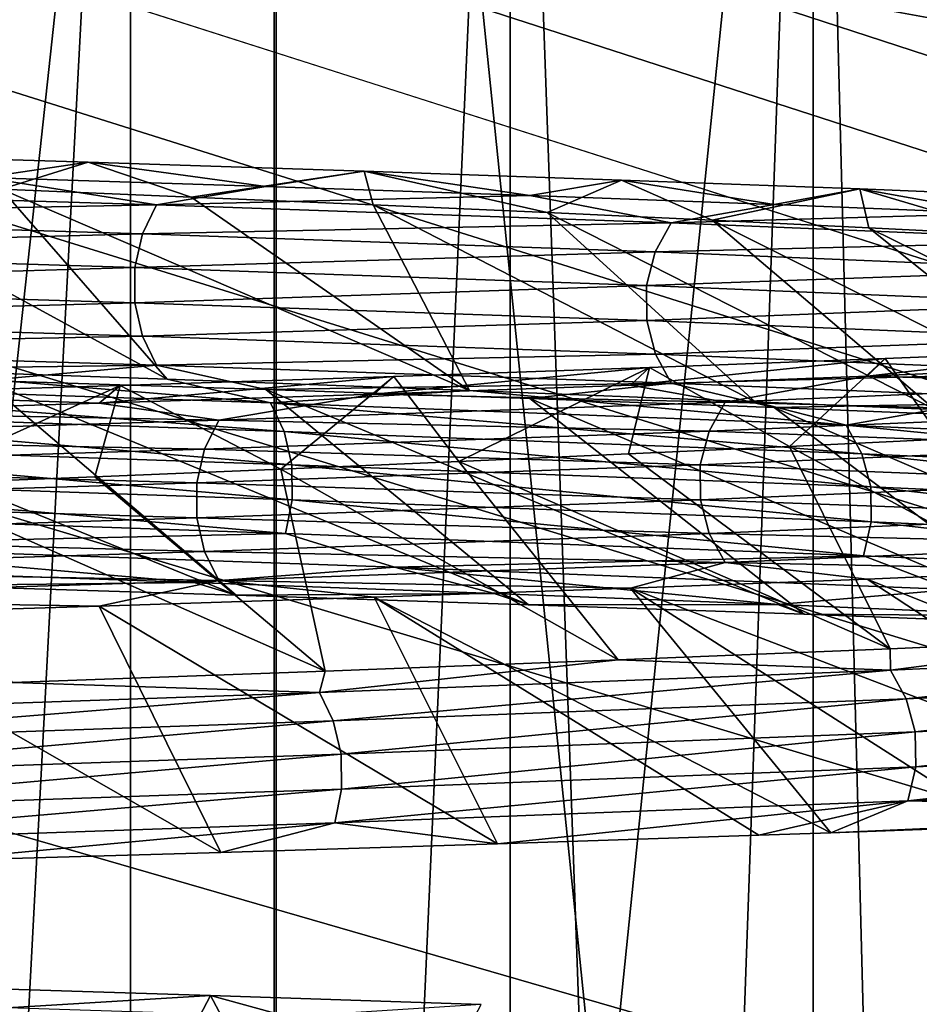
# Model space of a CAD drawing. Header units: metres. Extents: x -206 to 75, y -104 to 104.
# Tile 814 of 1056: x 7.94 to 9.91, y -57.59 to -55.44. Entities that reach past the tile are written whole.
import ezdxf

# ---------------------------------------------------------------- set-up
doc = ezdxf.new("R2010")
doc.units = ezdxf.units.M
doc.layers.add('solid_01_1-CONSUMER_THERM_B_125288', color=7, linetype='CONTINUOUS')

msp = doc.modelspace()

# ---------------------------------------------------------------- linework, layer by layer
at = {"layer": 'solid_01_1-CONSUMER_THERM_B_125288'}
for points in [[(-27.776106, 66.214066), (28.050987, 67.836098), (-27.757145, -66.232315)], [(28.050987, 67.836098), (-27.757065, -66.785934), (-27.757145, -66.232315)], [(28.050987, 67.836098), (27.851068, 67.319839), (-27.757065, -66.785934)], [(27.851068, 67.319839), (27.74942, 66.775635), (-27.757065, -66.785934)], [(27.74942, 66.775635), (-28.058632, -67.846397), (-27.858715, -67.330139)], [(27.74942, 66.775635), (27.749498, 66.222015), (-28.058632, -67.846397)], [(27.74942, 66.775635), (-27.858715, -67.330139), (-27.757065, -66.785934)], [(27.749498, 66.222015), (27.768459, -66.224365), (-28.058632, -67.846397)], [(-18.213459, -45.817539, 1.5), (-19.476553, -45.904934, 1.5), (69.506912, -74.995201, 1.5)], [(35.395393, -57.260349, 1.5), (18.218929, -45.812325, 1.5), (-18.213459, -45.817539, 1.5)], [(37.092922, -58.218811, 1.5), (-18.213459, -45.817539, 1.5), (69.506912, -74.995201, 1.5)], [(37.092922, -58.218811, 1.5), (35.395393, -57.260349, 1.5), (-18.213459, -45.817539, 1.5)], [(-19.476553, -45.904934, 1.5), (-20.110367, -46.015713, 1.5), (69.506912, -74.995201, 1.5)], [(-20.110367, -46.015713, 1.5), (-20.738798, -46.171688, 1.5), (69.506912, -74.995201, 1.5)], [(-20.738798, -46.171688, 1.5), (-21.356617, -46.372227, 1.5), (69.506912, -74.995201, 1.5)], [(-21.356617, -46.372227, 1.5), (-21.958729, -46.615906, 1.5), (69.506912, -74.995201, 1.5)], [(-38.864662, -46.52047, 75.400002), (-54.590946, -63.612965, 75.400002), (54.609055, -63.597332, 75.400002)], [(-37.59338, -46.610531, 75.400002), (-38.864662, -46.52047, 75.400002), (54.609055, -63.597332, 75.400002)], [(37.606621, -46.599766, 75.400002), (-37.59338, -46.610531, 75.400002), (54.609055, -63.597332, 75.400002)], [(-21.958729, -46.615906, 1.5), (-22.540312, -46.900536, 1.5), (69.506912, -74.995201, 1.5)], [(-22.540312, -46.900536, 1.5), (-23.096958, -47.223244, 1.5), (69.506912, -74.995201, 1.5)], [(-23.096958, -47.223244, 1.5), (-24.120508, -47.968487, 1.5), (69.506912, -74.995201, 1.5)], [(-24.120508, -47.968487, 1.5), (-33.833458, -56.120991, 1.5), (69.506912, -74.995201, 1.5)], [(-11.99159, -59.106865, 72.400002), (-11.993093, -48.606865, 72.400002), (12.006907, -48.603428, 72.400002)], [(-11.99159, -59.106865, 72.400002), (12.006907, -48.603428, 72.400002), (12.00841, -59.103428, 72.400002)], [(8.497826, -50.999832, 9.776308), (6.979864, -65, 8.998974), (6.979857, -50.999832, 8.998974)], [(8.497826, -50.999832, 9.776308), (8.497832, -65, 9.776308), (6.979864, -65, 8.998974)], [(8.502161, -65, 39.221191), (8.502154, -50.999832, 39.221191), (6.984415, -50.999832, 39.998974)], [(6.984422, -65, 39.998974), (8.502161, -65, 39.221191), (6.984415, -50.999832, 39.998974)], [(8.497826, -50.999832, 9.776308), (9.930284, -50.999832, 10.701828), (8.497832, -65, 9.776308)], [(9.930284, -50.999832, 10.701828), (9.930267, -64.999992, 10.701812), (8.497832, -65, 9.776308)], [(9.934324, -64.999992, 38.295269), (9.93434, -50.999832, 38.29525), (8.502154, -50.999832, 39.221191)], [(8.502161, -65, 39.221191), (9.934324, -64.999992, 38.295269), (8.502154, -50.999832, 39.221191)], [(7.20089, -72, 32.210365), (7.200944, -53.385639, 32.210312), (8.183762, -53.385639, 31.157969)], [(8.183852, -72, 31.157852), (7.20089, -72, 32.210365), (8.183762, -53.385639, 31.157969)], [(7.20089, -72, 16.789635), (8.183835, -72, 17.842127), (7.200944, -53.385639, 16.789688)], [(8.183835, -72, 17.842127), (8.183762, -53.385639, 17.842031), (7.200944, -53.385639, 16.789688)], [(8.183852, -72, 31.157852), (8.183762, -53.385639, 31.157969), (9.014131, -53.385639, 29.981602)], [(8.183835, -72, 17.842127), (9.014131, -53.385639, 19.018398), (8.183762, -53.385639, 17.842031)], [(8.183835, -72, 17.842127), (9.014219, -72, 19.018557), (9.014131, -53.385639, 19.018398)], [(9.014235, -72, 29.981419), (8.183852, -72, 31.157852), (9.014131, -53.385639, 29.981602)], [(9.014235, -72, 29.981419), (9.014131, -53.385639, 29.981602), (9.676583, -53.385639, 28.703121)], [(9.676604, -72, 20.296932), (9.676583, -53.385639, 20.296879), (9.014131, -53.385639, 19.018398)], [(9.014219, -72, 19.018557), (9.676604, -72, 20.296932), (9.014131, -53.385639, 19.018398)], [(9.676615, -72, 28.703043), (9.014235, -72, 29.981419), (9.676583, -53.385639, 28.703121)], [(9.676615, -72, 28.703043), (9.676583, -53.385639, 28.703121), (10.158779, -53.385639, 27.346348)], [(10.158751, -72, 21.653545), (10.158779, -53.385639, 21.653652), (9.676583, -53.385639, 20.296879)], [(9.676604, -72, 20.296932), (10.158751, -72, 21.653545), (9.676583, -53.385639, 20.296879)], [(10.158758, -72, 27.346428), (9.676615, -72, 28.703043), (10.158779, -53.385639, 27.346348)], [(7.451031, -55.731148, 14.776604), (7.901574, -55.810158, 15.139049), (8.09118, -55.750687, 15.302441)], [(7.863223, -55.784485, 15.205709), (7.451031, -55.731148, 14.776604), (8.09118, -55.750687, 15.302441)], [(8.479875, -55.804226, 15.764424), (7.863223, -55.784485, 15.205709), (8.09118, -55.750687, 15.302441)], [(8.09118, -55.750687, 15.302441), (7.901574, -55.810158, 15.139049), (8.316521, -55.827103, 15.505682)], [(8.09118, -55.750687, 15.302441), (8.316521, -55.827103, 15.505682), (8.694325, -55.770336, 15.870343)], [(8.479875, -55.804226, 15.764424), (8.09118, -55.750687, 15.302441), (8.694325, -55.770336, 15.870343)], [(8.694325, -55.770336, 15.870343), (8.316521, -55.827103, 15.505682), (8.714479, -55.844067, 15.890697)], [(9.056876, -55.823963, 16.363852), (8.479875, -55.804226, 15.764424), (8.694325, -55.770336, 15.870343)], [(8.694325, -55.770336, 15.870343), (8.714479, -55.844067, 15.890697), (9.09463, -55.860939, 16.293299)], [(8.694325, -55.770336, 15.870343), (9.09463, -55.860939, 16.293299), (9.257708, -55.789944, 16.477711)], [(9.056876, -55.823963, 16.363852), (8.694325, -55.770336, 15.870343), (9.257708, -55.789944, 16.477711)], [(6.962239, -55.80513, 14.588465), (8.240128, -55.844345, 15.622451), (6.936288, -55.868587, 14.625409)], [(6.962239, -55.80513, 14.588465), (7.863223, -55.784485, 15.205709), (8.240128, -55.844345, 15.622451)], [(8.263903, -56.225769, 14.321624), (7.901574, -55.810158, 15.139049), (7.470491, -55.793343, 14.791547)], [(7.570949, -56.201401, 13.795882), (8.263903, -56.225769, 14.321624), (7.470491, -55.793343, 14.791547)], [(8.240128, -55.844345, 15.622451), (7.863223, -55.784485, 15.205709), (8.479875, -55.804226, 15.764424)], [(8.240128, -55.844345, 15.622451), (8.479875, -55.804226, 15.764424), (9.056876, -55.823963, 16.363852)], [(9.591257, -55.843697, 17.001396), (9.056876, -55.823963, 16.363852), (9.257708, -55.789944, 16.477711)], [(9.257708, -55.789944, 16.477711), (9.09463, -55.860939, 16.293299), (9.456196, -55.877674, 16.712664)], [(9.257708, -55.789944, 16.477711), (9.456196, -55.877674, 16.712664), (9.778749, -55.80938, 17.121767)], [(9.591257, -55.843697, 17.001396), (9.257708, -55.789944, 16.477711), (9.778749, -55.80938, 17.121767)], [(8.924957, -56.250492, 14.897017), (8.316521, -55.827103, 15.505682), (7.901574, -55.810158, 15.139049)], [(8.263903, -56.225769, 14.321624), (8.924957, -56.250492, 14.897017), (7.901574, -55.810158, 15.139049)], [(8.240128, -55.844345, 15.622451), (9.056876, -55.823963, 16.363852), (9.366379, -55.88356, 16.819637)], [(8.924957, -56.250492, 14.897017), (8.714479, -55.844067, 15.890697), (8.316521, -55.827103, 15.505682)], [(9.366379, -55.88356, 16.819637), (9.056876, -55.823963, 16.363852), (9.591257, -55.843697, 17.001396)], [(9.778749, -55.80938, 17.121767), (9.456196, -55.877674, 16.712664), (9.798439, -55.894241, 17.147938)], [(10.080822, -55.863434, 17.674135), (9.591257, -55.843697, 17.001396), (9.778749, -55.80938, 17.121767)], [(9.778749, -55.80938, 17.121767), (9.798439, -55.894241, 17.147938), (10.120663, -55.910633, 17.59823)], [(9.778749, -55.80938, 17.121767), (10.120663, -55.910633, 17.59823), (10.255069, -55.828804, 17.799568)], [(10.080822, -55.863434, 17.674135), (9.778749, -55.80938, 17.121767), (10.255069, -55.828804, 17.799568)], [(8.240128, -55.844345, 15.622451), (8.209414, -55.907803, 15.65554), (6.936288, -55.868587, 14.625409)], [(8.240128, -55.844345, 15.622451), (9.366379, -55.88356, 16.819637), (8.209414, -55.907803, 15.65554)], [(9.549893, -56.275375, 15.519367), (9.09463, -55.860939, 16.293299), (8.714479, -55.844067, 15.890697)], [(8.924957, -56.250492, 14.897017), (9.549893, -56.275375, 15.519367), (8.714479, -55.844067, 15.890697)], [(9.366379, -55.88356, 16.819637), (9.591257, -55.843697, 17.001396), (10.080822, -55.863434, 17.674135)], [(6.936288, -55.868587, 14.625409), (8.209414, -55.907803, 15.65554), (6.922277, -55.942135, 14.645354)], [(9.943345, -56.291927, 15.957577), (9.456196, -55.877674, 16.712664), (9.09463, -55.860939, 16.293299)], [(9.549893, -56.275375, 15.519367), (9.943345, -56.291927, 15.957577), (9.09463, -55.860939, 16.293299)], [(9.366379, -55.88356, 16.819637), (10.080822, -55.863434, 17.674135), (10.319695, -55.922775, 18.158724)], [(9.366379, -55.88356, 16.819637), (9.331467, -55.947018, 16.848265), (8.209414, -55.907803, 15.65554)], [(9.366379, -55.88356, 16.819637), (10.319695, -55.922775, 18.158724), (9.331467, -55.947018, 16.848265)], [(10.31697, -56.308418, 16.413), (9.798439, -55.894241, 17.147938), (9.456196, -55.877674, 16.712664)], [(9.943345, -56.291927, 15.957577), (10.31697, -56.308418, 16.413), (9.456196, -55.877674, 16.712664)], [(8.209414, -55.907803, 15.65554), (8.192832, -55.981354, 15.673406), (6.922277, -55.942135, 14.645354)], [(8.209414, -55.907803, 15.65554), (9.331467, -55.947018, 16.848265), (8.192832, -55.981354, 15.673406)], [(10.669946, -56.324833, 16.884623), (10.120663, -55.910633, 17.59823), (9.798439, -55.894241, 17.147938)], [(10.31697, -56.308418, 16.413), (10.669946, -56.324833, 16.884623), (9.798439, -55.894241, 17.147938)], [(10.319695, -55.922775, 18.158724), (10.281229, -55.986233, 18.18236), (9.331467, -55.947018, 16.848265)], [(6.922277, -55.942135, 14.645354), (8.192832, -55.981354, 15.673406), (6.922314, -56.019032, 14.645302)], [(9.331467, -55.947018, 16.848265), (9.312618, -56.020569, 16.863722), (8.192832, -55.981354, 15.673406)], [(9.331467, -55.947018, 16.848265), (10.281229, -55.986233, 18.18236), (9.312618, -56.020569, 16.863722)], [(8.192832, -55.981354, 15.673406), (8.192875, -56.058247, 15.673359), (6.922314, -56.019032, 14.645302)], [(8.192832, -55.981354, 15.673406), (9.312618, -56.020569, 16.863722), (8.192875, -56.058247, 15.673359)], [(10.281229, -55.986233, 18.18236), (10.260463, -56.059784, 18.19512), (9.312618, -56.020569, 16.863722)], [(6.922314, -56.019032, 14.645302), (8.192875, -56.058247, 15.673359), (6.93639, -56.092548, 14.625263)], [(9.312618, -56.020569, 16.863722), (9.312667, -56.097462, 16.86368), (8.192875, -56.058247, 15.673359)], [(9.312618, -56.020569, 16.863722), (10.260463, -56.059784, 18.19512), (9.312667, -56.097462, 16.86368)], [(8.192875, -56.058247, 15.673359), (8.209535, -56.131763, 15.655411), (6.93639, -56.092548, 14.625263)], [(8.192875, -56.058247, 15.673359), (9.312667, -56.097462, 16.86368), (8.209535, -56.131763, 15.655411)], [(10.260463, -56.059784, 18.19512), (10.260517, -56.136677, 18.195087), (9.312667, -56.097462, 16.86368)], [(6.93639, -56.092548, 14.625263), (8.209535, -56.131763, 15.655411), (6.962394, -56.155933, 14.588243)], [(9.312667, -56.097462, 16.86368), (9.331604, -56.170979, 16.848152), (8.209535, -56.131763, 15.655411)], [(9.312667, -56.097462, 16.86368), (10.260517, -56.136677, 18.195087), (9.331604, -56.170979, 16.848152)], [(-33.833458, -56.120991, 1.5), (-35.386375, -57.270309, 1.5), (69.506912, -74.995201, 1.5)], [(8.209535, -56.131763, 15.655411), (8.240313, -56.195152, 15.622252), (6.962394, -56.155933, 14.588243)], [(8.209535, -56.131763, 15.655411), (9.331604, -56.170979, 16.848152), (8.240313, -56.195152, 15.622252)], [(10.260517, -56.136677, 18.195087), (10.281381, -56.210194, 18.182266), (9.331604, -56.170979, 16.848152)], [(6.962394, -56.155933, 14.588243), (8.240313, -56.195152, 15.622252), (7.21013, -56.208435, 14.690326)], [(9.331604, -56.170979, 16.848152), (9.366588, -56.234367, 16.819466), (8.240313, -56.195152, 15.622252)], [(9.331604, -56.170979, 16.848152), (10.281381, -56.210194, 18.182266), (9.366588, -56.234367, 16.819466)], [(9.794852, -56.218925, 31.730843), (10.305783, -56.160965, 31.122164), (9.834638, -56.180573, 31.80357)], [(9.794852, -56.218925, 31.730843), (10.266013, -56.199173, 31.044397), (10.305783, -56.160965, 31.122164)], [(10.305783, -56.160965, 31.122164), (9.957776, -56.356541, 31.634769), (9.834638, -56.180573, 31.80357)], [(9.277601, -56.238678, 32.383259), (9.834638, -56.180573, 31.80357), (9.318513, -56.200001, 32.451576)], [(9.277601, -56.238678, 32.383259), (9.794852, -56.218925, 31.730843), (9.834638, -56.180573, 31.80357)], [(9.834638, -56.180573, 31.80357), (9.625191, -56.372692, 32.077461), (9.318513, -56.200001, 32.451576)], [(9.834638, -56.180573, 31.80357), (9.957776, -56.356541, 31.634769), (9.625191, -56.372692, 32.077461)], [(8.489606, -56.277603, 14.427588), (7.570949, -56.201401, 13.795882), (7.078762, -56.228882, 13.390499)], [(8.240313, -56.195152, 15.622252), (7.86323, -56.228172, 15.205716), (7.21013, -56.208435, 14.690326)], [(7.21013, -56.208435, 14.690326), (8.414859, -56.697838, 14.488396), (7.740987, -56.67667, 13.964065)], [(7.86323, -56.228172, 15.205716), (8.414859, -56.697838, 14.488396), (7.21013, -56.208435, 14.690326)], [(8.489606, -56.277603, 14.427588), (8.263903, -56.225769, 14.321624), (7.570949, -56.201401, 13.795882)], [(8.240313, -56.195152, 15.622252), (8.479881, -56.24791, 15.764431), (7.86323, -56.228172, 15.205716)], [(8.240313, -56.195152, 15.622252), (9.366588, -56.234367, 16.819466), (8.479881, -56.24791, 15.764431)], [(8.716799, -56.25843, 32.998936), (9.318513, -56.200001, 32.451576), (8.759771, -56.219425, 33.063217)], [(8.716799, -56.25843, 32.998936), (9.277601, -56.238678, 32.383259), (9.318513, -56.200001, 32.451576)], [(9.318513, -56.200001, 32.451576), (8.90176, -56.405437, 32.915516), (8.759771, -56.219425, 33.063217)], [(9.318513, -56.200001, 32.451576), (9.272945, -56.388962, 32.504669), (8.90176, -56.405437, 32.915516)], [(9.318513, -56.200001, 32.451576), (9.625191, -56.372692, 32.077461), (9.272945, -56.388962, 32.504669)], [(10.281381, -56.210194, 18.182266), (10.319926, -56.273582, 18.158581), (9.366588, -56.234367, 16.819466)], [(10.416938, -56.2365, 30.680504), (10.266013, -56.199173, 31.044397), (9.794852, -56.218925, 31.730843)], [(7.078762, -56.228882, 13.390499), (7.103643, -56.29113, 13.351459), (8.519445, -56.339851, 14.392193)], [(8.489606, -56.277603, 14.427588), (7.078762, -56.228882, 13.390499), (8.519445, -56.339851, 14.392193)], [(7.86323, -56.228172, 15.205716), (9.054445, -56.718811, 15.057118), (8.414859, -56.697838, 14.488396)], [(8.479881, -56.24791, 15.764431), (9.054445, -56.718811, 15.057118), (7.86323, -56.228172, 15.205716)], [(8.115294, -56.278191, 33.575073), (8.759771, -56.219425, 33.063217), (8.160968, -56.238964, 33.635693)], [(8.115294, -56.278191, 33.575073), (8.716799, -56.25843, 32.998936), (8.759771, -56.219425, 33.063217)], [(8.759771, -56.219425, 33.063217), (8.512383, -56.422215, 33.309177), (8.160968, -56.238964, 33.635693)], [(8.489606, -56.277603, 14.427588), (8.924957, -56.250492, 14.897017), (8.263903, -56.225769, 14.321624)], [(9.366588, -56.234367, 16.819466), (9.056883, -56.267647, 16.363859), (8.479881, -56.24791, 15.764431)], [(8.759771, -56.219425, 33.063217), (8.90176, -56.405437, 32.915516), (8.512383, -56.422215, 33.309177)], [(9.366588, -56.234367, 16.819466), (9.591263, -56.287384, 17.001406), (9.056883, -56.267647, 16.363859)], [(9.484433, -56.275715, 32.034058), (9.794852, -56.218925, 31.730843), (9.277601, -56.238678, 32.383259)], [(9.366588, -56.234367, 16.819466), (10.319926, -56.273582, 18.158581), (9.591263, -56.287384, 17.001406)], [(10.416938, -56.2365, 30.680504), (9.794852, -56.218925, 31.730843), (9.484433, -56.275715, 32.034058)], [(10.416938, -56.2365, 30.680504), (9.484433, -56.275715, 32.034058), (10.378109, -56.299961, 30.657467)], [(8.160968, -56.238964, 33.635693), (7.682264, -56.456116, 34.041756), (7.524839, -56.258614, 34.166389)], [(8.115294, -56.278191, 33.575073), (8.160968, -56.238964, 33.635693), (7.524839, -56.258614, 34.166389)], [(8.160968, -56.238964, 33.635693), (8.105608, -56.439137, 33.684845), (7.682264, -56.456116, 34.041756)], [(8.160968, -56.238964, 33.635693), (8.512383, -56.422215, 33.309177), (8.105608, -56.439137, 33.684845)], [(8.479881, -56.24791, 15.764431), (9.657453, -56.739857, 15.668473), (9.054445, -56.718811, 15.057118)], [(9.056883, -56.267647, 16.363859), (9.657453, -56.739857, 15.668473), (8.479881, -56.24791, 15.764431)], [(9.749291, -56.326321, 15.644863), (8.924957, -56.250492, 14.897017), (8.489606, -56.277603, 14.427588)], [(9.484433, -56.275715, 32.034058), (9.277601, -56.238678, 32.383259), (8.716799, -56.25843, 32.998936)], [(9.749291, -56.326321, 15.644863), (9.549893, -56.275375, 15.519367), (8.924957, -56.250492, 14.897017)], [(7.47606, -56.297943, 34.108803), (8.115294, -56.278191, 33.575073), (7.524839, -56.258614, 34.166389)], [(8.376767, -56.314934, 33.248585), (8.115294, -56.278191, 33.575073), (7.47606, -56.297943, 34.108803)], [(8.376767, -56.314934, 33.248585), (8.716799, -56.25843, 32.998936), (8.115294, -56.278191, 33.575073)], [(9.484433, -56.275715, 32.034058), (8.716799, -56.25843, 32.998936), (8.376767, -56.314934, 33.248585)], [(9.484433, -56.275715, 32.034058), (8.376767, -56.314934, 33.248585), (9.44908, -56.339176, 32.005978)], [(8.489606, -56.277603, 14.427588), (8.519445, -56.339851, 14.392193), (9.783558, -56.388569, 15.613746)], [(9.749291, -56.326321, 15.644863), (8.489606, -56.277603, 14.427588), (9.783558, -56.388569, 15.613746)], [(9.056883, -56.267647, 16.363859), (10.220564, -56.761181, 16.319675), (9.657453, -56.739857, 15.668473)], [(9.591263, -56.287384, 17.001406), (10.220564, -56.761181, 16.319675), (9.056883, -56.267647, 16.363859)], [(9.484433, -56.275715, 32.034058), (9.44908, -56.339176, 32.005978), (10.378109, -56.299961, 30.657467)], [(9.749291, -56.326321, 15.644863), (9.943345, -56.291927, 15.957577), (9.549893, -56.275375, 15.519367)], [(10.319926, -56.273582, 18.158581), (10.080828, -56.307121, 17.674143), (9.591263, -56.287384, 17.001406)], [(7.103643, -56.29113, 13.351459), (7.117569, -56.363834, 13.329618), (8.536146, -56.412556, 14.372393)], [(8.519445, -56.339851, 14.392193), (7.103643, -56.29113, 13.351459), (8.536146, -56.412556, 14.372393)], [(8.376767, -56.314934, 33.248585), (7.47606, -56.297943, 34.108803), (7.11534, -56.354149, 34.302505)], [(10.378109, -56.299961, 30.657467), (9.44908, -56.339176, 32.005978), (10.357146, -56.373508, 30.645029)], [(9.591263, -56.287384, 17.001406), (10.740467, -56.782784, 17.007092), (10.220564, -56.761181, 16.319675)], [(10.080828, -56.307121, 17.674143), (10.740467, -56.782784, 17.007092), (9.591263, -56.287384, 17.001406)], [(10.838362, -56.375038, 17.017702), (9.943345, -56.291927, 15.957577), (9.749291, -56.326321, 15.644863)], [(8.376767, -56.314934, 33.248585), (7.11534, -56.354149, 34.302505), (8.345543, -56.378391, 33.215973)], [(8.376767, -56.314934, 33.248585), (8.345543, -56.378391, 33.215973), (9.44908, -56.339176, 32.005978)], [(9.44908, -56.339176, 32.005978), (8.345543, -56.378391, 33.215973), (9.429994, -56.412727, 31.990814)], [(8.519445, -56.339851, 14.392193), (8.536146, -56.412556, 14.372393), (9.802734, -56.461273, 15.59634)], [(9.783558, -56.388569, 15.613746), (8.519445, -56.339851, 14.392193), (9.802734, -56.461273, 15.59634)], [(9.44908, -56.339176, 32.005978), (9.429994, -56.412727, 31.990814), (10.357146, -56.373508, 30.645029)], [(9.749291, -56.326321, 15.644863), (9.783558, -56.388569, 15.613746), (10.876454, -56.437286, 16.991409)], [(10.838362, -56.375038, 17.017702), (9.749291, -56.326321, 15.644863), (10.876454, -56.437286, 16.991409)], [(7.11534, -56.354149, 34.302505), (7.088818, -56.417606, 34.265968), (8.345543, -56.378391, 33.215973)], [(7.117569, -56.363834, 13.329618), (7.118508, -56.440422, 13.328167), (8.537269, -56.489143, 14.371078)], [(8.536146, -56.412556, 14.372393), (7.117569, -56.363834, 13.329618), (8.537269, -56.489143, 14.371078)], [(10.399532, -56.790897, 32.483154), (9.625191, -56.372692, 32.077461), (9.957776, -56.356541, 31.634769)], [(8.345543, -56.378391, 33.215973), (7.088818, -56.417606, 34.265968), (8.328686, -56.451942, 33.198368)], [(8.345543, -56.378391, 33.215973), (8.328686, -56.451942, 33.198368), (9.429994, -56.412727, 31.990814)], [(9.845494, -56.815105, 33.158096), (9.272945, -56.388962, 32.504669), (9.625191, -56.372692, 32.077461)], [(10.357146, -56.373508, 30.645029), (9.429994, -56.412727, 31.990814), (10.357201, -56.450401, 30.645061)], [(10.399532, -56.790897, 32.483154), (9.845494, -56.815105, 33.158096), (9.625191, -56.372692, 32.077461)], [(9.250254, -56.83942, 33.79118), (8.512383, -56.422215, 33.309177), (8.90176, -56.405437, 32.915516)], [(9.845494, -56.815105, 33.158096), (8.90176, -56.405437, 32.915516), (9.272945, -56.388962, 32.504669)], [(9.845494, -56.815105, 33.158096), (9.250254, -56.83942, 33.79118), (8.90176, -56.405437, 32.915516)], [(9.783558, -56.388569, 15.613746), (9.802734, -56.461273, 15.59634), (10.897772, -56.509995, 16.976706)], [(10.876454, -56.437286, 16.991409), (9.783558, -56.388569, 15.613746), (10.897772, -56.509995, 16.976706)], [(7.088818, -56.417606, 34.265968), (7.074499, -56.491158, 34.246243), (8.328686, -56.451942, 33.198368)], [(8.609429, -56.864094, 34.386974), (8.105608, -56.439137, 33.684845), (8.512383, -56.422215, 33.309177)], [(9.429994, -56.412727, 31.990814), (8.328686, -56.451942, 33.198368), (9.430043, -56.489616, 31.990854)], [(9.250254, -56.83942, 33.79118), (8.609429, -56.864094, 34.386974), (8.512383, -56.422215, 33.309177)], [(8.536146, -56.412556, 14.372393), (8.537269, -56.489143, 14.371078), (9.804021, -56.537861, 15.595187)], [(9.802734, -56.461273, 15.59634), (8.536146, -56.412556, 14.372393), (9.804021, -56.537861, 15.595187)], [(9.429994, -56.412727, 31.990814), (9.430043, -56.489616, 31.990854), (10.357201, -56.450401, 30.645061)], [(7.118508, -56.440422, 13.328167), (7.106378, -56.514229, 13.347219), (8.522719, -56.56295, 14.388354)], [(8.537269, -56.489143, 14.371078), (7.118508, -56.440422, 13.328167), (8.522719, -56.56295, 14.388354)], [(8.609429, -56.864094, 34.386974), (7.682264, -56.456116, 34.041756), (8.105608, -56.439137, 33.684845)], [(10.357201, -56.450401, 30.645061), (9.430043, -56.489616, 31.990854), (10.378262, -56.523918, 30.657557)], [(8.328686, -56.451942, 33.198368), (7.074499, -56.491158, 34.246243), (8.32873, -56.528831, 33.198414)], [(8.609429, -56.864094, 34.386974), (7.925075, -56.888977, 34.942539), (7.682264, -56.456116, 34.041756)], [(8.328686, -56.451942, 33.198368), (8.32873, -56.528831, 33.198414), (9.430043, -56.489616, 31.990854)], [(9.802734, -56.461273, 15.59634), (9.804021, -56.537861, 15.595187), (10.899201, -56.586578, 16.975733)], [(10.897772, -56.509995, 16.976706), (9.802734, -56.461273, 15.59634), (10.899201, -56.586578, 16.975733)], [(7.074499, -56.491158, 34.246243), (7.074536, -56.568047, 34.246292), (8.32873, -56.528831, 33.198414)], [(9.430043, -56.489616, 31.990854), (8.32873, -56.528831, 33.198414), (9.449219, -56.563133, 32.006088)], [(8.537269, -56.489143, 14.371078), (8.522719, -56.56295, 14.388354), (9.787311, -56.611668, 15.610376)], [(9.804021, -56.537861, 15.595187), (8.537269, -56.489143, 14.371078), (9.787311, -56.611668, 15.610376)], [(9.430043, -56.489616, 31.990854), (9.449219, -56.563133, 32.006088), (10.378262, -56.523918, 30.657557)], [(8.522719, -56.56295, 14.388354), (7.106378, -56.514229, 13.347219), (7.388195, -56.58865, 13.583822)], [(8.32873, -56.528831, 33.198414), (7.074536, -56.568047, 34.246292), (8.345666, -56.602352, 33.216103)], [(8.32873, -56.528831, 33.198414), (8.345666, -56.602352, 33.216103), (9.449219, -56.563133, 32.006088)], [(10.378262, -56.523918, 30.657557), (9.449219, -56.563133, 32.006088), (10.417171, -56.587311, 30.680643)], [(9.804021, -56.537861, 15.595187), (9.787311, -56.611668, 15.610376), (10.880623, -56.660385, 16.988569)], [(10.899201, -56.586578, 16.975733), (9.804021, -56.537861, 15.595187), (10.880623, -56.660385, 16.988569)], [(7.074536, -56.568047, 34.246292), (7.088922, -56.641567, 34.266113), (8.345666, -56.602352, 33.216103)], [(8.522719, -56.56295, 14.388354), (7.388195, -56.58865, 13.583822), (8.760866, -56.637024, 14.652688)], [(9.449219, -56.563133, 32.006088), (8.345666, -56.602352, 33.216103), (9.484645, -56.626526, 32.034229)], [(9.787311, -56.611668, 15.610376), (8.522719, -56.56295, 14.388354), (8.760866, -56.637024, 14.652688)], [(9.449219, -56.563133, 32.006088), (9.484645, -56.626526, 32.034229), (10.417171, -56.587311, 30.680643)], [(8.345666, -56.602352, 33.216103), (7.088922, -56.641567, 34.266113), (8.376954, -56.665741, 33.248779)], [(7.388195, -56.58865, 13.583822), (7.635115, -56.645966, 13.828804), (8.323032, -56.670074, 14.356578)], [(7.388195, -56.58865, 13.583822), (8.323032, -56.670074, 14.356578), (8.760866, -56.637024, 14.652688)], [(8.345666, -56.602352, 33.216103), (8.376954, -56.665741, 33.248779), (9.484645, -56.626526, 32.034229)], [(10.417171, -56.587311, 30.680643), (9.484645, -56.626526, 32.034229), (10.266008, -56.64286, 31.044405)], [(9.787311, -56.611668, 15.610376), (8.760866, -56.637024, 14.652688), (9.980449, -56.685398, 15.894578)], [(10.880623, -56.660385, 16.988569), (9.787311, -56.611668, 15.610376), (9.980449, -56.685398, 15.894578)], [(7.088922, -56.641567, 34.266113), (7.115499, -56.704956, 34.302727), (8.376954, -56.665741, 33.248779)], [(8.760866, -56.637024, 14.652688), (8.323032, -56.670074, 14.356578), (8.979398, -56.69421, 14.933803)], [(9.484645, -56.626526, 32.034229), (8.376954, -56.665741, 33.248779), (9.277595, -56.682362, 32.383266)], [(8.760866, -56.637024, 14.652688), (8.979398, -56.69421, 14.933803), (9.599352, -56.718479, 15.557173)], [(8.760866, -56.637024, 14.652688), (9.599352, -56.718479, 15.557173), (9.980449, -56.685398, 15.894578)], [(9.484645, -56.626526, 32.034229), (9.277595, -56.682362, 32.383266), (9.794846, -56.662613, 31.73085)], [(9.484645, -56.626526, 32.034229), (9.794846, -56.662613, 31.73085), (10.266008, -56.64286, 31.044405)], [(9.794846, -56.662613, 31.73085), (11.047325, -57.164295, 31.672764), (10.266008, -56.64286, 31.044405)], [(8.376954, -56.665741, 33.248779), (7.115499, -56.704956, 34.302727), (8.115287, -56.721874, 33.575081)], [(7.740987, -56.67667, 13.964065), (8.323032, -56.670074, 14.356578), (7.635115, -56.645966, 13.828804)], [(8.376954, -56.665741, 33.248779), (8.115287, -56.721874, 33.575081), (8.716792, -56.702118, 32.998943)], [(8.376954, -56.665741, 33.248779), (8.716792, -56.702118, 32.998943), (9.277595, -56.682362, 32.383266)], [(9.277595, -56.682362, 32.383266), (10.590186, -57.183968, 32.338566), (9.794846, -56.662613, 31.73085)], [(9.794846, -56.662613, 31.73085), (10.590186, -57.183968, 32.338566), (11.047325, -57.164295, 31.672764)], [(7.740987, -56.67667, 13.964065), (8.414859, -56.697838, 14.488396), (8.323032, -56.670074, 14.356578)], [(8.414859, -56.697838, 14.488396), (8.979398, -56.69421, 14.933803), (8.323032, -56.670074, 14.356578)], [(8.716792, -56.702118, 32.998943), (9.715287, -57.217548, 33.408752), (9.277595, -56.682362, 32.383266)], [(9.277595, -56.682362, 32.383266), (9.715287, -57.217548, 33.408752), (10.093166, -57.203667, 32.974678)], [(9.277595, -56.682362, 32.383266), (10.093166, -57.203667, 32.974678), (10.590186, -57.183968, 32.338566)], [(9.980449, -56.685398, 15.894578), (9.599352, -56.718479, 15.557173), (10.17723, -56.742901, 16.221445)], [(7.115499, -56.704956, 34.302727), (7.476052, -56.741631, 34.10881), (8.115287, -56.721874, 33.575081)], [(8.115287, -56.721874, 33.575081), (8.986368, -57.241989, 34.147842), (8.716792, -56.702118, 32.998943)], [(8.414859, -56.697838, 14.488396), (9.054445, -56.718811, 15.057118), (8.979398, -56.69421, 14.933803)], [(8.716792, -56.702118, 32.998943), (8.986368, -57.241989, 34.147842), (9.557792, -57.223076, 33.578674)], [(8.716792, -56.702118, 32.998943), (9.557792, -57.223076, 33.578674), (9.715287, -57.217548, 33.408752)], [(9.054445, -56.718811, 15.057118), (9.599352, -56.718479, 15.557173), (8.979398, -56.69421, 14.933803)], [(7.476052, -56.741631, 34.10881), (8.380797, -57.260616, 34.680912), (8.115287, -56.721874, 33.575081)], [(8.115287, -56.721874, 33.575081), (8.380797, -57.260616, 34.680912), (8.986368, -57.241989, 34.147842)], [(9.054445, -56.718811, 15.057118), (9.657453, -56.739857, 15.668473), (9.599352, -56.718479, 15.557173)], [(9.657453, -56.739857, 15.668473), (10.17723, -56.742901, 16.221445), (9.599352, -56.718479, 15.557173)], [(7.476052, -56.741631, 34.10881), (7.74222, -57.279259, 35.177082), (8.380797, -57.260616, 34.680912)], [(9.657453, -56.739857, 15.668473), (10.220564, -56.761181, 16.319675), (10.17723, -56.742901, 16.221445)], [(9.845906, -56.862221, 33.252239), (9.845494, -56.815105, 33.158096), (10.399532, -56.790897, 32.483154)], [(9.845906, -56.862221, 33.252239), (10.399532, -56.790897, 32.483154), (10.918145, -56.813503, 31.867458)], [(9.845906, -56.862221, 33.252239), (9.250254, -56.83942, 33.79118), (9.845494, -56.815105, 33.158096)], [(9.845906, -56.862221, 33.252239), (10.918145, -56.813503, 31.867458), (9.880505, -56.924469, 33.283001)], [(10.918145, -56.813503, 31.867458), (10.956512, -56.875751, 31.893354), (9.880505, -56.924469, 33.283001)], [(8.596983, -56.910938, 34.479744), (8.609429, -56.864094, 34.386974), (9.250254, -56.83942, 33.79118)], [(8.596983, -56.910938, 34.479744), (9.250254, -56.83942, 33.79118), (9.845906, -56.862221, 33.252239)], [(8.596983, -56.910938, 34.479744), (7.925075, -56.888977, 34.942539), (8.609429, -56.864094, 34.386974)], [(8.596983, -56.910938, 34.479744), (9.845906, -56.862221, 33.252239), (8.627192, -56.973186, 34.51482)], [(9.845906, -56.862221, 33.252239), (9.880505, -56.924469, 33.283001), (8.627192, -56.973186, 34.51482)], [(9.880505, -56.924469, 33.283001), (10.956512, -56.875751, 31.893354), (9.899858, -56.997177, 33.30022)], [(10.956512, -56.875751, 31.893354), (10.977976, -56.94846, 31.907848), (9.899858, -56.997177, 33.30022)], [(7.195131, -56.959656, 35.530743), (7.925075, -56.888977, 34.942539), (8.596983, -56.910938, 34.479744)], [(7.195131, -56.959656, 35.530743), (8.596983, -56.910938, 34.479744), (7.220413, -57.021904, 35.569511)], [(8.596983, -56.910938, 34.479744), (8.627192, -56.973186, 34.51482), (7.220413, -57.021904, 35.569511)], [(8.627192, -56.973186, 34.51482), (9.880505, -56.924469, 33.283001), (8.644089, -57.045895, 34.534451)], [(9.880505, -56.924469, 33.283001), (9.899858, -56.997177, 33.30022), (8.644089, -57.045895, 34.534451)], [(9.899858, -56.997177, 33.30022), (10.977976, -56.94846, 31.907848), (9.901142, -57.073761, 33.301376)], [(10.977976, -56.94846, 31.907848), (10.979401, -57.025043, 31.908827), (9.901142, -57.073761, 33.301376)], [(7.220413, -57.021904, 35.569511), (8.627192, -56.973186, 34.51482), (7.234552, -57.094612, 35.591206)], [(8.627192, -56.973186, 34.51482), (8.644089, -57.045895, 34.534451), (7.234552, -57.094612, 35.591206)], [(8.644089, -57.045895, 34.534451), (9.899858, -56.997177, 33.30022), (8.645206, -57.122478, 34.535767)], [(9.899858, -56.997177, 33.30022), (9.901142, -57.073761, 33.301376), (8.645206, -57.122478, 34.535767)], [(10.979401, -57.025043, 31.908827), (10.960676, -57.09885, 31.896202), (9.884254, -57.147568, 33.286377)], [(9.901142, -57.073761, 33.301376), (10.979401, -57.025043, 31.908827), (9.884254, -57.147568, 33.286377)], [(7.234552, -57.094612, 35.591206), (8.644089, -57.045895, 34.534451), (7.235485, -57.171196, 35.592659)], [(8.644089, -57.045895, 34.534451), (8.645206, -57.122478, 34.535767), (7.235485, -57.171196, 35.592659)], [(9.901142, -57.073761, 33.301376), (9.884254, -57.147568, 33.286377), (8.63046, -57.196289, 34.518661)], [(8.645206, -57.122478, 34.535767), (9.901142, -57.073761, 33.301376), (8.63046, -57.196289, 34.518661)], [(9.884254, -57.147568, 33.286377), (10.960676, -57.09885, 31.896202), (10.802572, -57.169136, 32.050274)], [(8.645206, -57.122478, 34.535767), (8.63046, -57.196289, 34.518661), (7.223141, -57.245007, 35.573753)], [(7.235485, -57.171196, 35.592659), (8.645206, -57.122478, 34.535767), (7.223141, -57.245007, 35.573753)], [(8.63046, -57.196289, 34.518661), (9.884254, -57.147568, 33.286377), (8.986368, -57.241989, 34.147842)], [(9.884254, -57.147568, 33.286377), (9.557792, -57.223076, 33.578674), (8.986368, -57.241989, 34.147842)], [(9.884254, -57.147568, 33.286377), (9.715287, -57.217548, 33.408752), (9.557792, -57.223076, 33.578674)], [(9.884254, -57.147568, 33.286377), (10.802572, -57.169136, 32.050274), (9.715287, -57.217548, 33.408752)], [(10.093166, -57.203667, 32.974678), (9.715287, -57.217548, 33.408752), (10.802572, -57.169136, 32.050274)], [(7.223141, -57.245007, 35.573753), (8.63046, -57.196289, 34.518661), (7.74222, -57.279259, 35.177082)], [(8.63046, -57.196289, 34.518661), (8.380797, -57.260616, 34.680912), (7.74222, -57.279259, 35.177082)], [(8.63046, -57.196289, 34.518661), (8.986368, -57.241989, 34.147842), (8.380797, -57.260616, 34.680912)], [(-35.386375, -57.270309, 1.5), (-37.08342, -58.229198, 1.5), (69.506912, -74.995201, 1.5)], [(7.728477, -57.553947, 14.995637), (7.450222, -58.094173, 14.775984), (8.073269, -58.118225, 15.286716)], [(7.728477, -57.553947, 14.995637), (8.073269, -58.118225, 15.286716), (8.358693, -57.573528, 15.544862)], [(7.914707, -57.600368, 15.249154), (7.728477, -57.553947, 14.995637), (8.358693, -57.573528, 15.544862)], [(8.52832, -57.620121, 15.811914), (7.914707, -57.600368, 15.249154), (8.358693, -57.573528, 15.544862)], [(8.358693, -57.573528, 15.544862), (8.073269, -58.118225, 15.286716), (8.66036, -58.141891, 15.836259)], [(8.358693, -57.573528, 15.544862), (8.66036, -58.141891, 15.836259), (8.950281, -57.593182, 16.136106)], [(8.52832, -57.620121, 15.811914), (8.358693, -57.573528, 15.544862), (8.950281, -57.593182, 16.136106)]]:
    msp.add_3dface(points, dxfattribs=at)

doc.saveas('drawing.dxf')
